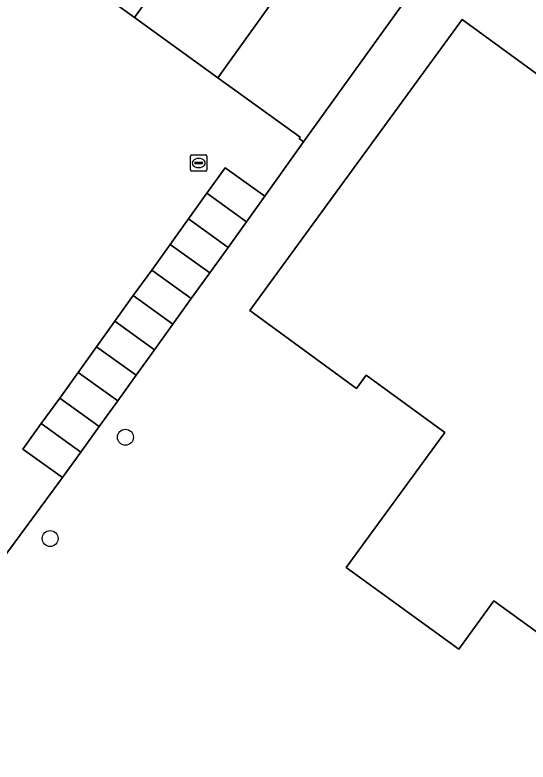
# Model space of a CAD drawing. Extents: x 159674 to 160531, y 382172 to 382904.
# Drawn here: x 160069.09 to 160100.56, y 382438.2 to 382484.03 of the extents above; entities that cross this region are included whole.
import ezdxf

# ---------------------------------------------------------------- set-up
doc = ezdxf.new("R2010")
doc.units = 0
for name, color, linetype in [('IMGEO_Boom', 7, 'Continuous'), ('IMGEO_Erf', 7, 'Continuous'), ('IMGEO_Pand', 7, 'Continuous'), ('IMGEO_Rioolput', 7, 'Continuous')]:
    doc.layers.add(name, color=color, linetype=linetype)

msp = doc.modelspace()

# ---------------------------------------------------------------- linework, layer by layer
at = {"layer": 'IMGEO_Boom'}
for centre in [(160075.863, 382458.124), (160071.249, 382451.914)]:
    msp.add_circle(centre, 0.489, dxfattribs=at)
at = {"layer": 'IMGEO_Erf'}
for points in [[(160095.853, 382488.776), (160093.109, 382485.042), (160086.78, 382476.254), (160084.42, 382472.917), (160083.291, 382471.347), (160082.163, 382469.777), (160081.035, 382468.207), (160079.906, 382466.638), (160078.778, 382465.068), (160077.649, 382463.498), (160076.521, 382461.928), (160075.392, 382460.359), (160074.264, 382458.789), (160073.136, 382457.219), (160072.007, 382455.649), (160068.6, 382451.01), (160062.271, 382442.237), (160059.604, 382438.555), (160125.462, 382390.566)], [(160068.6, 382451.01), (160072.007, 382455.649), (160069.579, 382457.395), (160070.707, 382458.965), (160071.836, 382460.534), (160072.964, 382462.104), (160074.093, 382463.674), (160075.221, 382465.244), (160076.35, 382466.813), (160077.478, 382468.383), (160078.607, 382469.953), (160079.735, 382471.523), (160080.864, 382473.092), (160081.992, 382474.662), (160084.42, 382472.917), (160086.78, 382476.254), (160086.512, 382476.448), (160086.577, 382476.537), (160081.528, 382480.184), (160076.424, 382483.871), (160071.352, 382487.534)], [(160106.406, 382442.33), (160098.456, 382448.099), (160096.303, 382445.131), (160089.403, 382450.139), (160095.446, 382458.418), (160090.622, 382461.94), (160090.027, 382461.125), (160083.485, 382465.902), (160096.525, 382483.765), (160111.322, 382472.965)]]:
    msp.add_lwpolyline(points, dxfattribs=at)
at = {"layer": 'IMGEO_Pand'}
for points in [[(160082.677, 382492.565), (160082.547, 382492.659), (160082.483, 382492.57), (160077.538, 382496.136), (160077.602, 382496.224), (160077.341, 382496.414), (160071.027, 382487.633), (160071.288, 382487.445), (160071.352, 382487.534), (160076.424, 382483.871)], [(160087.774, 382488.889), (160087.643, 382488.983), (160087.579, 382488.894), (160082.743, 382492.382), (160082.807, 382492.472), (160082.677, 382492.565), (160076.424, 382483.871), (160081.528, 382480.184)], [(160093.109, 382485.042), (160092.847, 382485.23), (160092.783, 382485.141), (160087.84, 382488.706), (160087.905, 382488.795), (160087.774, 382488.889), (160081.528, 382480.184), (160086.577, 382476.537), (160086.512, 382476.448), (160086.78, 382476.254)], [(160081.992, 382474.662), (160080.864, 382473.092), (160083.291, 382471.347), (160084.42, 382472.917)], [(160080.864, 382473.092), (160079.735, 382471.523), (160082.163, 382469.777), (160083.291, 382471.347)], [(160079.735, 382471.523), (160078.607, 382469.953), (160081.035, 382468.207), (160082.163, 382469.777)], [(160078.607, 382469.953), (160077.478, 382468.383), (160079.906, 382466.638), (160081.035, 382468.207)], [(160077.478, 382468.383), (160076.35, 382466.813), (160078.778, 382465.068), (160079.906, 382466.638)], [(160078.778, 382465.068), (160076.35, 382466.813), (160075.221, 382465.244), (160077.649, 382463.498)], [(160075.221, 382465.244), (160074.093, 382463.674), (160076.521, 382461.928), (160077.649, 382463.498)], [(160074.093, 382463.674), (160072.964, 382462.104), (160075.392, 382460.359), (160076.521, 382461.928)], [(160072.964, 382462.104), (160071.836, 382460.534), (160074.264, 382458.789), (160075.392, 382460.359)], [(160071.836, 382460.534), (160070.707, 382458.965), (160073.136, 382457.219), (160074.264, 382458.789)], [(160073.136, 382457.219), (160070.707, 382458.965), (160069.579, 382457.395), (160072.007, 382455.649)]]:
    msp.add_lwpolyline(points, close=True, dxfattribs=at)
msp.add_lwpolyline([(160111.322, 382472.965), (160096.525, 382483.765), (160083.485, 382465.902), (160090.027, 382461.125), (160090.622, 382461.94), (160095.446, 382458.418), (160089.403, 382450.139), (160096.303, 382445.131), (160098.456, 382448.099), (160106.406, 382442.33)], dxfattribs=at)
at = {"layer": 'IMGEO_Rioolput'}
for p, q in [((160079.858, 382474.527), (160079.858, 382475.379)), ((160079.933, 382475.453), (160080.785, 382475.453)), ((160080.859, 382475.379), (160080.859, 382474.527)), ((160080.117, 382474.947), (160080.117, 382474.959)), ((160080.555, 382474.91), (160080.157, 382474.91)), ((160080.16, 382474.996), (160080.558, 382474.996)), ((160080.346, 382475.233), (160080.371, 382475.233)), ((160080.601, 382474.959), (160080.601, 382474.947)), ((160080.785, 382474.453), (160079.933, 382474.453)), ((160080.369, 382474.673), (160080.344, 382474.673))]:
    msp.add_line(p, q, dxfattribs=at)
for points in [[(160079.858, 382474.527), (160079.858, 382475.379)], [(160079.933, 382475.453), (160080.785, 382475.453)], [(160080.859, 382475.379), (160080.859, 382474.527)], [(160080.785, 382474.453), (160079.933, 382474.453)]]:
    msp.add_lwpolyline(points, dxfattribs=at)
for centre, radius, start, end in [((160079.935, 382475.377), 0.0765, 91.552, 178.448), ((160079.935, 382475.377), 0.0765, 91.552, 178.448), ((160080.783, 382475.377), 0.0765, 1.552, 88.448), ((160080.783, 382475.377), 0.0765, 1.552, 88.448), ((160080.157, 382474.956), 0.0403, 85.8775, 175.7526), ((160080.154, 382474.946), 0.0366, 178.938, 274.7102), ((160080.558, 382474.953), 0.043, 264.8664, 352.4533), ((160080.562, 382474.958), 0.0386, 1.7309, 96.639), ((160079.935, 382474.529), 0.0765, 181.552, 268.448), ((160079.935, 382474.529), 0.0765, 181.552, 268.448), ((160080.783, 382474.529), 0.0765, 271.552, 358.448), ((160080.783, 382474.529), 0.0765, 271.552, 358.448)]:
    msp.add_arc(centre, radius, start, end, dxfattribs=at)
for centre, major_axis, ratio, start_param, end_param in [((160080.345, 382474.953), (-0.387, 0.002), 0.722429, 4.712389, 7.853982), ((160080.37, 382474.953), (-0.39, 0.002), 0.717154, 1.570796, 4.712389)]:
    msp.add_ellipse(centre, major_axis=major_axis, ratio=ratio, start_param=start_param, end_param=end_param, dxfattribs=at)

doc.saveas('drawing.dxf')
